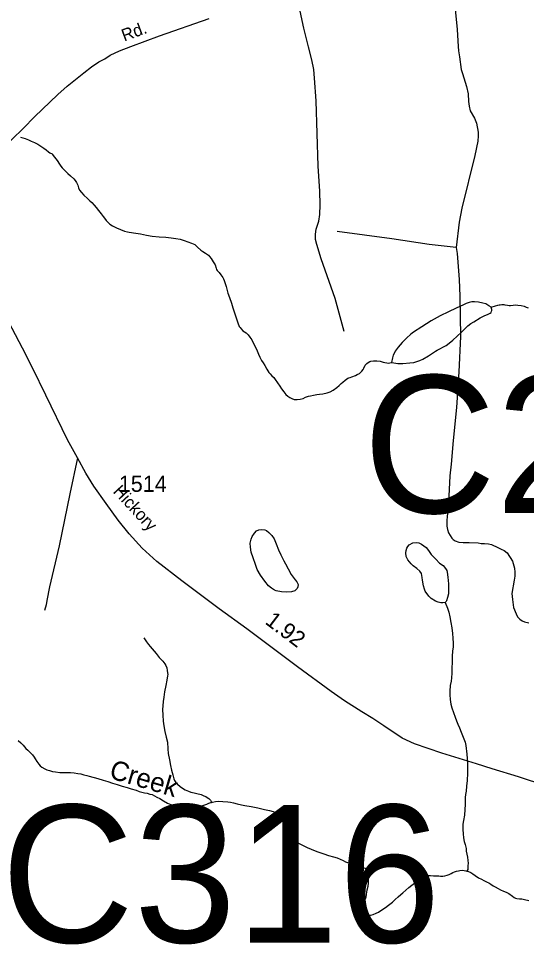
# Model space of a CAD drawing. Extents: x 2220236 to 2384410, y 720751 to 894131.
# Drawn here: x 2343622 to 2347561, y 859572 to 866751 of the extents above; entities that cross this region are included whole.
import ezdxf

# ---------------------------------------------------------------- set-up
doc = ezdxf.new("R2010")
doc.units = 0
doc.layers.add('Default', color=7, linetype='Continuous')

msp = doc.modelspace()

# ---------------------------------------------------------------- linework, layer by layer
at = {"layer": 'Default'}
for points in [[(2346146.8, 864323.7), (2346078.3, 864580.3), (2345969.4, 864887.9), (2345934.3, 865000.4), (2345925.5, 865039.1), (2345925.5, 865079.5), (2345930.8, 865118.2), (2345950.1, 865181.5), (2345958.9, 865232.4), (2345962.4, 865308), (2345958.9, 865411.7), (2345946.6, 865606.8), (2345929, 866113), (2345918.5, 866288.8), (2345911.5, 866357.3), (2345895.7, 866431.1), (2345871.1, 866531.3), (2345835, 866677.2), (2345789.4, 866881.1), (2345770.1, 866990.1)], [(2347008.4, 866824.9), (2347022.5, 866666.7), (2347031.2, 866534.8), (2347034.8, 866501.5), (2347041.8, 866454), (2347055.8, 866355.6), (2347064.6, 866325.7), (2347076.2, 866292.8), (2347095, 866225.2), (2347107.7, 866167.3), (2347110.3, 866109.4), (2347116.9, 866071.4), (2347125.3, 866035.5), (2347157.9, 865978), (2347172.4, 865940.2), (2347187.3, 865870.4), (2347187.6, 865842.4), (2347184.2, 865800.4), (2347161.5, 865690.1), (2347060.3, 865280.9), (2347039.7, 865172.8), (2347016, 864976.6)], [(2343072.2, 865333.5), (2343343.4, 865594.5), (2343480.4, 865724.6), (2343659.6, 865902.1), (2343745.7, 865990), (2343926.6, 866162.2), (2343998.6, 866227.3), (2344051.3, 866267.7), (2344128.6, 866329.2), (2344188.3, 866376.7), (2344244.5, 866415.3), (2344290.2, 866439.9), (2344332.3, 866468.1), (2344406.1, 866499.7), (2344493.9, 866534.8), (2344714.4, 866617.5), (2345100.8, 866752.8)], [(2343638.2, 865832.4), (2343674.4, 865820.7), (2343698.5, 865810.9), (2343721.2, 865801.3), (2343744.6, 865789.8), (2343772.7, 865776.2), (2343795, 865762.3), (2343817.3, 865746.8), (2343837.5, 865732.9), (2343853.5, 865718.8), (2343865.7, 865709.4), (2343881.8, 865701.2), (2343886.6, 865697.1), (2343891.8, 865689.2), (2343901.9, 865675.8), (2343920.3, 865651.9), (2343938.6, 865622.1), (2343950, 865607.2), (2343961.1, 865592.9), (2343969.3, 865585), (2344005.5, 865551), (2344026, 865531.5), (2344050.2, 865509.5), (2344062.2, 865495.9), (2344072.4, 865479.9), (2344080.8, 865459.9), (2344086.9, 865437.8), (2344095.2, 865420.1), (2344109.4, 865402), (2344127.6, 865382.1), (2344155.9, 865357), (2344174, 865339), (2344190.3, 865324.9), (2344208.5, 865305), (2344224.8, 865285.3), (2344241.1, 865263.6), (2344263.2, 865236), (2344278.1, 865217.5), (2344289.9, 865202.6), (2344302, 865186.7), (2344314.1, 865172.4), (2344330.7, 865158.3), (2344350, 865145), (2344360.4, 865138.9), (2344382.8, 865129.3), (2344444.9, 865103.9), (2344465.8, 865097.2), (2344479.1, 865094.5), (2344531.2, 865086.8), (2344567.2, 865081.7), (2344615.2, 865072.1), (2344659.5, 865065.1), (2344711.6, 865059.7), (2344765.5, 865056.3), (2344805.7, 865052), (2344841.7, 865046.9), (2344875.8, 865039.5), (2344905.8, 865029.9), (2344934.1, 865020.5), (2344964.1, 865008.6), (2344988.1, 864998.8), (2344994.2, 864995.1), (2345010.6, 864979.3), (2345036.8, 864954.8), (2345051.4, 864943.9), (2345072.9, 864931.7), (2345095.2, 864916.2), (2345103.8, 864906.7), (2345115.6, 864890.1), (2345131.8, 864864.5), (2345146.1, 864842.8), (2345154.4, 864816.8), (2345158.4, 864806.5), (2345162.7, 864798.5), (2345176.8, 864782.6), (2345191, 864765.2), (2345207.3, 864743.5), (2345212.6, 864733.2), (2345217.7, 864721), (2345232.2, 864673.3), (2345244.8, 864622), (2345257.3, 864589.7), (2345273.6, 864543.7), (2345284.2, 864508), (2345294.6, 864477.9), (2345304.8, 864446.5), (2345313.3, 864422.3), (2345323.4, 864392.1), (2345333.7, 864364.7), (2345339.7, 864355.1), (2345348, 864344.9), (2345362.4, 864330.7), (2345386.4, 864313.6), (2345402.7, 864299.5), (2345415.9, 864282), (2345431.2, 864259.7), (2345439.2, 864242)], [(2347016, 864976.6), (2346805.9, 865000), (2346517.4, 865042.6), (2346092.9, 865099.5)], [(2347016, 864976.6), (2347022.6, 864930.6), (2347039.1, 864729), (2347044.6, 864599), (2347048.2, 864285.2), (2347037.6, 864013), (2347018.9, 863734.9), (2346992, 863478.7), (2346978.2, 863296.7), (2346967.3, 863206.6), (2346959.2, 863048.4), (2346950.6, 862934.4), (2346945, 862890.3), (2346943.5, 862858.3), (2346944, 862816.5), (2346948.4, 862788.4), (2346956.6, 862762.6), (2346981.1, 862722.9), (2346993.2, 862711), (2347009.4, 862701.3), (2347035.4, 862691.5), (2347069.5, 862687.9), (2347115.5, 862688.4), (2347187.5, 862685.4), (2347209.5, 862681.7), (2347235.5, 862681.9), (2347265.6, 862678.3), (2347289.7, 862672.5), (2347339.8, 862651.2), (2347365.9, 862637.4), (2347388.1, 862627.7), (2347410.4, 862608), (2347453.2, 862544.6), (2347467.9, 862488.7), (2347472.1, 862458.9), (2347470.6, 862426.8), (2347466.8, 862396.8), (2347448.2, 862294.6), (2347452.8, 862246.6), (2347461.5, 862184.7), (2347479.9, 862135.1), (2347492.2, 862113.2), (2347510.4, 862093.5), (2347526.7, 862081.5), (2347546.7, 862073.8), (2347578.8, 862066.3)], [(2347710.8, 860802.7), (2347499.5, 860872.2), (2347294.6, 860935.3), (2347174.8, 860973.1), (2346905.2, 861055.1), (2346694, 861127.7), (2346596.3, 861171.9), (2346454.4, 861266.5), (2346369.2, 861323.3), (2346285.6, 861376.9), (2346150.1, 861462.1), (2346046.1, 861534.7), (2345784.4, 861724), (2345393.4, 862020.5), (2345177.5, 862175.1), (2344887.4, 862392.8), (2344695.1, 862541.1), (2344581.6, 862645.2), (2344480.7, 862755.6), (2344395.6, 862862.9), (2344301, 862992.2), (2344206.4, 863124.7), (2344143.5, 863226.9), (2344079.1, 863344.4), (2344002, 863485.4), (2343834.9, 863830.4), (2343734, 864038.6), (2343652.5, 864196.4), (2343462.2, 864554)], [(2347286.1, 864514.4), (2347270, 864524.3), (2347245.8, 864538.1), (2347223.5, 864545.4), (2347189.4, 864551.5), (2347157.4, 864555.1), (2347137.8, 864554.3), (2347117.3, 864548.6), (2347093, 864541), (2347071.7, 864531.9), (2347016.1, 864505), (2346956.2, 864476.3), (2346892.8, 864445.8), (2346823.1, 864406.9), (2346749.8, 864361.9), (2346686.2, 864319.2), (2346665.2, 864303.6), (2346630.7, 864272.6), (2346597.2, 864240.1), (2346565.6, 864203.3), (2346543.9, 864172.9), (2346536.5, 864160.5), (2346528.1, 864141.1), (2346522.4, 864121.2), (2346518.7, 864107.2), (2346516.8, 864097.3), (2346515.3, 864084.8)], [(2347286.1, 864514.4), (2347320.2, 864524.7), (2347338.7, 864529.7), (2347348.1, 864531.7), (2347357.3, 864532.8), (2347370, 864533.3), (2347384.5, 864533.2), (2347394, 864532), (2347413.9, 864527.9), (2347426.8, 864526.8), (2347436, 864526.1), (2347457.9, 864528.7), (2347476.5, 864530.4), (2347493.9, 864529.5), (2347520, 864525.6), (2347544.2, 864520.1), (2347559.8, 864514.8), (2347574.2, 864508.2)], [(2346515.3, 864084.8), (2346533.2, 864081.6), (2346563.2, 864077.9), (2346602.9, 864077.9), (2346656.9, 864080.7), (2346687.3, 864085.2), (2346711, 864091.1), (2346732.9, 864100.2), (2346756.8, 864110.4), (2346800.4, 864136.8), (2346855, 864172.5), (2346867.9, 864179.6), (2346937.6, 864216.3), (2346961.8, 864233.7), (2346989.1, 864256.8), (2347056.1, 864319.6), (2347107.6, 864368.3), (2347130.2, 864385.6), (2347153.3, 864400.7), (2347201, 864429.6), (2347232.7, 864447.3), (2347264.7, 864460.1), (2347278.6, 864466.5), (2347286.5, 864472.4), (2347290.4, 864482.4), (2347292.1, 864488.4), (2347292.1, 864496.6), (2347286.1, 864514.4)], [(2345439.2, 864242), (2345451.7, 864217.9), (2345472.1, 864176), (2345482.3, 864150.2), (2345492.8, 864126.6), (2345507, 864101), (2345519.3, 864081.1), (2345531.6, 864060.9), (2345547.8, 864033.1), (2345556, 864019.3), (2345564, 864007.5), (2345574.3, 863995.4), (2345586.4, 863981.1), (2345600.7, 863967.9), (2345612.9, 863952), (2345629.3, 863928.1), (2345647.5, 863899.9), (2345661.8, 863880.2), (2345679.8, 863856.9), (2345694, 863837.2), (2345710.4, 863823.1), (2345725.5, 863813.8), (2345740.6, 863805.3), (2345760.6, 863797.9), (2345782.6, 863798.1), (2345806.5, 863799.8), (2345828.5, 863806.6), (2345846.6, 863814.5), (2345870.2, 863823), (2345886.5, 863827), (2345908.3, 863831.2), (2345936.3, 863835.6), (2345956.3, 863838.1), (2345982.1, 863840.8), (2346014.2, 863848.6), (2346039.8, 863856.9), (2346061.6, 863869.3), (2346089.7, 863889.5), (2346107.4, 863905.6), (2346125.1, 863922.1), (2346137.2, 863932.4), (2346154.9, 863948.6), (2346174.7, 863962.5), (2346182.4, 863966.1), (2346192.8, 863969.2), (2346206.8, 863973), (2346234.6, 863983), (2346248.7, 863990.2), (2346266.4, 864000.1), (2346284.1, 864016.2), (2346294.1, 864029.1), (2346299.9, 864039.9), (2346311.3, 864064.3), (2346323.3, 864076.9), (2346333.1, 864084.9), (2346345.7, 864091), (2346355.1, 864094.6), (2346375, 864097.1), (2346401.2, 864097.5), (2346427.3, 864093.6), (2346449.2, 864088), (2346463.1, 864084.3), (2346477.4, 864080.9), (2346491.2, 864080.5), (2346501.3, 864082.6), (2346515.3, 864084.8)], [(2344079.1, 863344.4), (2344020.4, 863067.2), (2343936.3, 862663.3), (2343862.7, 862345.7), (2343841.7, 862238.5), (2343835.4, 862204.8), (2343822.8, 862162.8)], [(2345693, 862523.3), (2345711.9, 862485.6), (2345736.4, 862439.7), (2345766.9, 862399.9), (2345781, 862384.1), (2345789.5, 862362.4), (2345787.6, 862344.3), (2345781.8, 862332.6), (2345763.9, 862313.8), (2345740, 862305.3), (2345700, 862303), (2345662.1, 862307), (2345620.1, 862314.5), (2345606.1, 862320.5), (2345583.8, 862334.3), (2345561.4, 862353.8), (2345531, 862389.6), (2345498.3, 862434.9), (2345471.8, 862480.7), (2345459.5, 862518.6), (2345440.9, 862570.4), (2345426.3, 862614.1), (2345421.2, 862651.6), (2345419.6, 862683.7), (2345425.2, 862714.2), (2345434.8, 862735.9), (2345452.5, 862760.6), (2345468.5, 862778.3), (2345484.3, 862786.5), (2345506.1, 862790.7), (2345532.2, 862787.5), (2345545.9, 862780.8), (2345563.6, 862765.8), (2345586.9, 862742.1), (2345603.3, 862718.2), (2345619.7, 862677.8), (2345638.3, 862632.6), (2345656.7, 862592.3), (2345668.8, 862568.2), (2345679.2, 862547.3), (2345693, 862523.3)], [(2346931.5, 862223.7), (2346913.5, 862221.3), (2346897.4, 862221.3), (2346875.2, 862227), (2346855.2, 862235.3), (2346820.9, 862254.3), (2346802.8, 862272.6), (2346776.2, 862312.5), (2346770.1, 862326.1), (2346761.7, 862353.6), (2346755.4, 862396), (2346752.8, 862418.2), (2346750.6, 862431.9), (2346746.6, 862449.2), (2346734.1, 862466.7), (2346710, 862487.1), (2346681.8, 862508.9), (2346665.8, 862524.6), (2346641.2, 862554.8), (2346629, 862580.6), (2346626.6, 862608.4), (2346627.5, 862626.5), (2346634.3, 862644.8), (2346641.6, 862658.2), (2346651.9, 862670.8), (2346679.8, 862686.7), (2346707.6, 862689.5), (2346727.1, 862685.4), (2346747.9, 862675.7), (2346782.1, 862649.9), (2346800.5, 862626), (2346822.7, 862595.1), (2346857.3, 862559.4), (2346887.8, 862529.5), (2346913.8, 862510.2), (2346934.1, 862488), (2346942.3, 862472.6), (2346946.5, 862458), (2346951, 862420.4), (2346955.8, 862368.1), (2346956.1, 862326.5), (2346956.6, 862292), (2346948.9, 862262.2), (2346941.1, 862237.9), (2346937.7, 862231.2), (2346931.5, 862223.7)], [(2346931.5, 862223.7), (2346948.1, 862179.1), (2346958.5, 862149.3), (2346966.9, 862111.9), (2346975.5, 862069.6), (2346981.8, 862027.8), (2346986.6, 861983.7), (2346991, 861947.8), (2346993.5, 861909.5), (2346991.8, 861879.9), (2346987.9, 861845.9), (2346984.6, 861808), (2346985.2, 861759.8), (2346983.5, 861713.8), (2346982.1, 861676), (2346980.6, 861639.8), (2346976.8, 861613.4), (2346969.3, 861579.3), (2346965.8, 861537.5), (2346966, 861507), (2346968.4, 861471.9), (2346974.9, 861435.1), (2346983.3, 861405.9), (2346995.9, 861369.7), (2347008.2, 861335.7), (2347018.6, 861305.6), (2347029.1, 861279.8), (2347041.1, 861252.4), (2347055.6, 861218.5), (2347065.9, 861192.7), (2347076.1, 861166.8), (2347086.1, 861140.3), (2347091, 861114.9), (2347097.7, 861047.2), (2347102.1, 861013), (2347104.6, 860975.3), (2347105, 860943.2), (2347103.4, 860900.4), (2347100.2, 860842.9), (2347096.8, 860798.4), (2347093.1, 860760.5), (2347087.5, 860735), (2347085.8, 860712.6), (2347085.8, 860689), (2347086.5, 860656.9), (2347082.8, 860618.3), (2347079.3, 860574.5), (2347071.9, 860532.5), (2347068, 860506.1), (2347066.9, 860484.7), (2347066.5, 860462.4), (2347069.1, 860430.7), (2347073.4, 860398), (2347077.8, 860370.3), (2347086, 860346.7), (2347092.5, 860316.7), (2347094.7, 860294.5), (2347098.9, 860272.7), (2347103.2, 860248.9), (2347105.5, 860224.4), (2347107.7, 860202.5), (2347105.9, 860181.1), (2347106.3, 860164.7), (2347106.3, 860154.8), (2347102.4, 860146.5), (2347098.4, 860140.4)], [(2344594.8, 861950.9), (2344615.2, 861918.9), (2344629.2, 861897.1), (2344642.3, 861881.3), (2344657.8, 861863.2), (2344688.2, 861827.3), (2344712.7, 861798.2), (2344726.9, 861780.7), (2344740.8, 861768.1), (2344749.7, 861759.3), (2344757, 861749.1), (2344765.2, 861734.7), (2344771.5, 861716.9), (2344775.9, 861696.4), (2344778, 861678.4), (2344778.8, 861665.3), (2344778.3, 861654.8), (2344772.7, 861622.4), (2344765.2, 861580.4), (2344753.8, 861530.7), (2344748.3, 861488.5), (2344744.7, 861456.5), (2344741.1, 861423.5), (2344739.4, 861394.5), (2344739.9, 861350.3), (2344742.4, 861304.4), (2344748.9, 861266.3), (2344757.5, 861224.6), (2344767.8, 861180.7), (2344776.3, 861141), (2344781.1, 861088.7), (2344783.5, 861052.7), (2344792.1, 861002.8), (2344800.5, 860958.9), (2344809.1, 860924.8), (2344817.6, 860886.7), (2344825.7, 860857.5), (2344832.4, 860844.6), (2344842.2, 860829.3), (2344854.3, 860815), (2344876.7, 860797.9), (2344894.6, 860783.8), (2344914.8, 860772.5), (2344939.9, 860760.4), (2344957, 860752.9), (2344983.1, 860747.4), (2345005.3, 860743.4), (2345039.5, 860734), (2345059.5, 860725.9), (2345075.5, 860718.4), (2345085.6, 860712.2), (2345097.8, 860704.5), (2345103.6, 860698.2), (2345109.9, 860690.2), (2345118, 860676.5), (2345118.7, 860674.2)], [(2343618.1, 861154.4), (2343640.6, 861134.6), (2343656.7, 861117.2), (2343678.8, 861091.2), (2343693.1, 861079.3), (2343709.1, 861063.6), (2343729.7, 861041.4), (2343743.9, 861025.6), (2343752, 861010.5), (2343764.3, 860990.3), (2343778.3, 860970.6), (2343791, 860956.3), (2343802.5, 860946.9), (2343824.7, 860934.7), (2343841.1, 860927.2), (2343863.1, 860919.9), (2343885.9, 860914.2), (2343909.1, 860910.3), (2343943, 860906.7), (2343969, 860904.5), (2343995.3, 860904.6), (2344025.1, 860905.2), (2344052.4, 860903.7), (2344081.2, 860898.3), (2344105.3, 860894.3), (2344127.2, 860888.7), (2344150.8, 860882.4), (2344169.7, 860877.3), (2344235.8, 860859.6), (2344277.9, 860847.2), (2344314.2, 860834.9), (2344350.2, 860823.3), (2344386.4, 860811.6), (2344424.6, 860800.1), (2344464.5, 860788.6), (2344494.7, 860779), (2344533, 860767.4), (2344556.9, 860759.5), (2344579.2, 860752.2), (2344599.1, 860748.1), (2344619.2, 860744.7), (2344639.2, 860738.9), (2344657.1, 860734.1), (2344676.8, 860725), (2344695.6, 860715), (2344717.7, 860703.7), (2344746, 860685.9), (2344776, 860668.4), (2344802.4, 860657), (2344826.5, 860644.8), (2344843.2, 860637.3), (2344858.5, 860631.4), (2344874.4, 860628.1), (2344894.6, 860625.6), (2344916.6, 860623.9), (2344937.2, 860625.7), (2344964.7, 860628.5), (2344992.4, 860632.9), (2345014.2, 860637.1), (2345032.4, 860641.8), (2345051.5, 860649.1), (2345066.4, 860654), (2345082.2, 860660.2), (2345098, 860666.8), (2345114.2, 860672.4), (2345118.7, 860674.2)], [(2345118.7, 860674.2), (2345126.2, 860676.8), (2345149.9, 860681), (2345176.5, 860682.1), (2345206, 860681.7), (2345243.9, 860678.3), (2345266, 860675.9), (2345288.2, 860670.3), (2345318.1, 860663.3), (2345350.2, 860655.8), (2345376.4, 860649.3), (2345426.6, 860642.5), (2345478.6, 860630.5), (2345530.6, 860617.8), (2345568.7, 860610.5), (2345596.9, 860602.5), (2345625, 860590.5), (2345649.3, 860581), (2345665.4, 860573.5), (2345681.5, 860564.9), (2345694.7, 860555.6), (2345705.6, 860545.6), (2345715.7, 860531.9), (2345723.9, 860515.8), (2345730.2, 860498), (2345736.4, 860473.6), (2345738.7, 860450.1), (2345739, 860434.3), (2345739.3, 860412.4), (2345741.5, 860398.3), (2345743.3, 860394.5), (2345751.6, 860384), (2345761.5, 860374.5), (2345771.7, 860366.8), (2345797.7, 860354.7), (2345830.2, 860339), (2345860.3, 860325.4), (2345892.4, 860310.3), (2345936.5, 860292.4), (2345988.8, 860274.9), (2346027, 860263.3), (2346065.2, 860251.7), (2346093.4, 860244.7), (2346117.4, 860234.8), (2346139.6, 860222.6), (2346157.7, 860212.9), (2346179.7, 860205.5), (2346201.9, 860199.9), (2346226.1, 860193.3), (2346250, 860186.1), (2346272, 860178.1), (2346290.1, 860170.7), (2346300.1, 860166.8), (2346310.1, 860163.3), (2346316.1, 860159.3), (2346324.4, 860149.1), (2346328.6, 860135.2), (2346331, 860109), (2346333, 860082.8), (2346333.7, 860051), (2346329.9, 860023), (2346324.2, 859993.2), (2346318.6, 859963.4), (2346315, 859938.7), (2346312.4, 859929.4), (2346305.2, 859912.7), (2346297.4, 859894.3), (2346283.8, 859858.6), (2346281.8, 859850.3), (2346280.2, 859842.7), (2346276.9, 859833.7), (2346276.3, 859824.5), (2346278.2, 859818), (2346280.4, 859814.2), (2346290.5, 859806.4), (2346307.8, 859801.2), (2346326.6, 859798.7), (2346350.6, 859799), (2346372.3, 859803.8), (2346394.3, 859813.9), (2346414.2, 859823.6), (2346440.1, 859840.4), (2346467.3, 859857.9), (2346491.8, 859877), (2346521.3, 859901.1), (2346543.2, 859920.1), (2346566.9, 859942.4), (2346586.5, 859960.3), (2346602.4, 859972.4), (2346625.5, 859993), (2346650, 860013.1), (2346671.9, 860031), (2346703.4, 860055.3), (2346727.3, 860072), (2346748.8, 860086), (2346767, 860096.6), (2346782.8, 860104.5)], [(2346782.8, 860104.5), (2346796.8, 860106.7), (2346816.8, 860106.9), (2346838.9, 860105.2), (2346858.9, 860105.3), (2346881, 860103.6), (2346894.8, 860101.9), (2346912.9, 860102.6), (2346928.8, 860104.9), (2346946.7, 860108.9), (2346960.9, 860115.1), (2346976.7, 860123.3), (2346990.5, 860129.4), (2347004.1, 860135.9), (2347018.3, 860139.7), (2347034.6, 860143.7), (2347044.4, 860145.7), (2347062.3, 860148.1), (2347078.5, 860146.1), (2347090.4, 860142.7), (2347098.4, 860140.4)], [(2347098.4, 860140.4), (2347112.6, 860137), (2347128.4, 860129.5), (2347144.9, 860119.3), (2347162.8, 860106.9), (2347189.1, 860089.3), (2347211.2, 860077.7), (2347231.3, 860068), (2347257.4, 860056.6), (2347269.5, 860049.9), (2347283.7, 860040.6), (2347303.9, 860026.7), (2347318, 860019.1), (2347342.2, 860005.3), (2347360.4, 859995.2), (2347382.4, 859985.6), (2347404.4, 859976.7), (2347424.5, 859968.3), (2347434.6, 859960.5), (2347442.8, 859954.3), (2347452.9, 859946.5), (2347464.5, 859937.1), (2347474.9, 859931), (2347487.1, 859929.2), (2347507.2, 859927.4), (2347525.3, 859927.4), (2347545.2, 859921.7), (2347579.4, 859912.3)]]:
    msp.add_lwpolyline(points, dxfattribs=at)

# ---------------------------------------------------------------- texts
for s, height, rotation, p in [('Rd.', 95, 20.34843, (2344441.4, 866572.4)), ('Hickory', 95, 312.72588, (2344349.6, 863080.7)), ('1.92', 125, 322.8222, (2345526.9, 862064.2)), ('Creek', 150, 343.63651, (2344317.8, 860864))]:
    msp.add_text(s, height=height, rotation=rotation, dxfattribs=at).set_placement(p)
for s, height, p in [('C228', 1066.27, (2346294, 862917.9)), ('1514', 125, (2344399.5, 863081.6)), ('C316', 1066.27, (2343487, 859587.3))]:
    msp.add_text(s, height=height, dxfattribs=at).set_placement(p)

doc.saveas('drawing.dxf')
